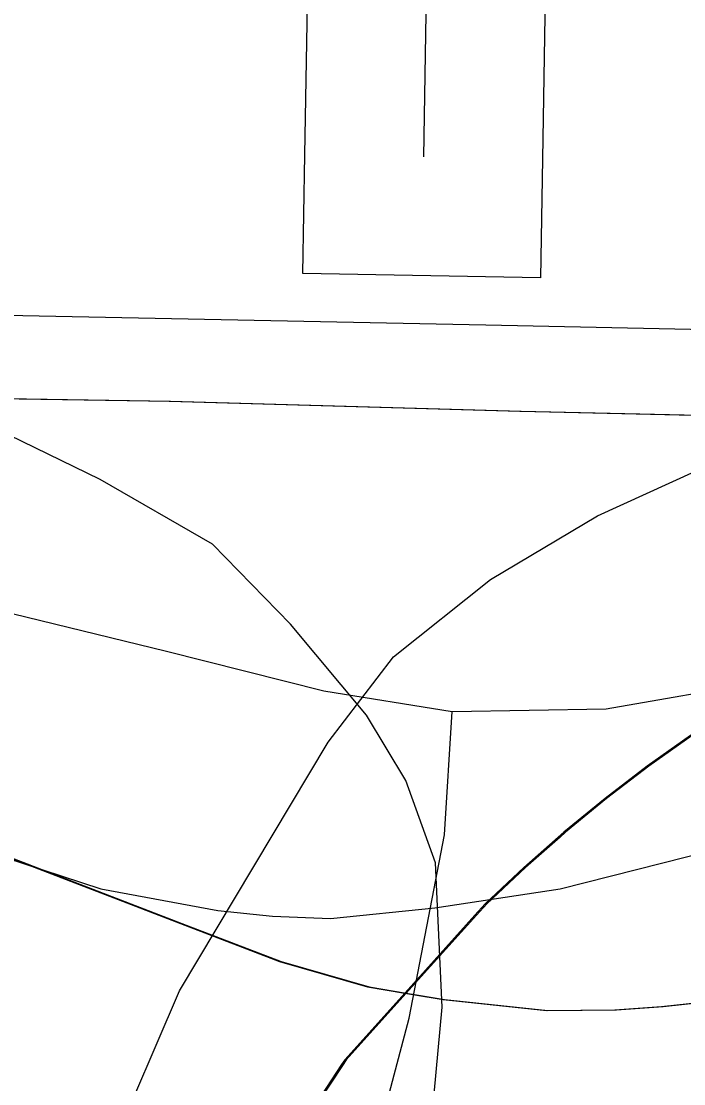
# Model space of a CAD drawing. Extents: x -132.8 to -73.3, y -60 to -26.
# Drawn here: x -108.1987 to -108.0313, y -33.4185 to -33.1502 of the extents above; entities that cross this region are included whole.
import ezdxf

# ---------------------------------------------------------------- set-up
doc = ezdxf.new("R2010")
doc.units = 0
for name, color, linetype in [('tdCoDivCarto', 7, 'Continuous'), ('tdCoInt', 7, 'Continuous'), ('tdCoIntCL', 7, 'Continuous'), ('tdCoIntRamp', 7, 'Continuous'), ('tdCoIntRte', 7, 'Continuous'), ('tdCoPrimary', 7, 'Continuous'), ('tdCoSecRteBand', 7, 'Continuous'), ('tdCoSecRteCL', 7, 'Continuous'), ('tdCoSurfGravel', 7, 'Continuous')]:
    doc.layers.add(name, color=color, linetype=linetype)

msp = doc.modelspace()

# ---------------------------------------------------------------- linework, layer by layer
at = {"layer": 'tdCoDivCarto'}
for p, q in [((-108.16101, -33.24623), (-108.21832, -33.24531)), ((-108.09003, -33.24826), (-108.16101, -33.24623)), ((-108.07239, -33.24876), (-108.09003, -33.24826)), ((-108.01992, -33.24991), (-108.07239, -33.24876)), ((-108.02926, -33.33056), (-108.04019, -33.33835)), ((-108.04019, -33.33835), (-108.05086, -33.34651)), ((-108.05086, -33.34651), (-108.06124, -33.35502)), ((-108.06124, -33.35502), (-108.06261, -33.35622)), ((-108.06261, -33.35622), (-108.07134, -33.36387)), ((-108.19945, -33.36217), (-108.15707, -33.37844)), ((-108.07134, -33.36387), (-108.07793, -33.37005)), ((-108.07793, -33.37005), (-108.08113, -33.37305)), ((-108.08113, -33.37305), (-108.08372, -33.37593)), ((-108.08372, -33.37593), (-108.09919, -33.39311)), ((-108.15707, -33.37844), (-108.1331, -33.38764)), ((-108.1331, -33.38764), (-108.11084, -33.39406)), ((-108.11084, -33.39406), (-108.10146, -33.39564)), ((-108.09919, -33.39311), (-108.10146, -33.39564)), ((-108.10146, -33.39564), (-108.11664, -33.41251)), ((-108.10146, -33.39564), (-108.09891, -33.39607)), ((-108.09891, -33.39607), (-108.09179, -33.39727)), ((-108.09179, -33.39727), (-108.06568, -33.40005)), ((-108.03657, -33.39898), (-108.02651, -33.39791)), ((-108.06568, -33.40005), (-108.04834, -33.39984)), ((-108.04834, -33.39984), (-108.03657, -33.39898)), ((-108.11742, -33.41369), (-108.12379, -33.42336)), ((-108.11664, -33.41251), (-108.11742, -33.41369))]:
    msp.add_line(p, q, dxfattribs=at)
for points in [[(-108.09003, -33.24826), (-108.16101, -33.24623), (-108.21832, -33.24531), (-108.29565, -33.2437), (-108.36087, -33.24126), (-108.39112, -33.23939), (-108.40337, -33.23864), (-108.41419, -33.23882)], [(-108.09003, -33.24826), (-108.16101, -33.24623), (-108.21832, -33.24531), (-108.29565, -33.2437), (-108.36087, -33.24126), (-108.39112, -33.23939), (-108.40337, -33.23864), (-108.41419, -33.23882)], [(-108.09003, -33.24826), (-108.16101, -33.24623), (-108.21832, -33.24531), (-108.29565, -33.2437), (-108.36087, -33.24126), (-108.39112, -33.23939), (-108.40337, -33.23864), (-108.41419, -33.23882)], [(-107.87077, -33.25337), (-107.92348, -33.25291), (-107.97618, -33.25175), (-108.01992, -33.24991), (-108.07239, -33.24876), (-108.09003, -33.24826)], [(-107.87077, -33.25337), (-107.92348, -33.25291), (-107.97618, -33.25175), (-108.01992, -33.24991), (-108.07239, -33.24876), (-108.09003, -33.24826)], [(-107.87077, -33.25337), (-107.92348, -33.25291), (-107.97618, -33.25175), (-108.01992, -33.24991), (-108.07239, -33.24876), (-108.09003, -33.24826)], [(-107.78693, -33.26029), (-107.80444, -33.26084), (-107.83428, -33.26109), (-107.85548, -33.26356), (-107.86876, -33.26557), (-107.88196, -33.26802), (-107.89507, -33.27091), (-107.90807, -33.27424), (-107.92096, -33.27801), (-107.93371, -33.2822), (-107.94632, -33.28682), (-107.95876, -33.29186), (-107.97103, -33.29732), (-107.98311, -33.30318), (-107.99498, -33.30944), (-108.00664, -33.3161), (-108.01807, -33.32314), (-108.02926, -33.33056), (-108.04019, -33.33835), (-108.05086, -33.34651), (-108.06124, -33.35502), (-108.07134, -33.36387), (-108.08113, -33.37305), (-108.08372, -33.37593)], [(-107.78693, -33.26029), (-107.80444, -33.26084), (-107.83428, -33.26109), (-107.85548, -33.26356), (-107.86876, -33.26557), (-107.88196, -33.26802), (-107.89507, -33.27091), (-107.90807, -33.27424), (-107.92096, -33.27801), (-107.93371, -33.2822), (-107.94632, -33.28682), (-107.95876, -33.29186), (-107.97103, -33.29732), (-107.98311, -33.30318), (-107.99498, -33.30944), (-108.00664, -33.3161), (-108.01807, -33.32314), (-108.02926, -33.33056), (-108.04019, -33.33835), (-108.05086, -33.34651), (-108.06124, -33.35502), (-108.07134, -33.36387), (-108.08113, -33.37305), (-108.08372, -33.37593)], [(-107.78693, -33.26029), (-107.80444, -33.26084), (-107.83428, -33.26109), (-107.85548, -33.26356), (-107.86876, -33.26557), (-107.88196, -33.26802), (-107.89507, -33.27091), (-107.90807, -33.27424), (-107.92096, -33.27801), (-107.93371, -33.2822), (-107.94632, -33.28682), (-107.95876, -33.29186), (-107.97103, -33.29732), (-107.98311, -33.30318), (-107.99498, -33.30944), (-108.00664, -33.3161), (-108.01807, -33.32314), (-108.02926, -33.33056), (-108.04019, -33.33835), (-108.05086, -33.34651), (-108.06124, -33.35502), (-108.06261, -33.35622)], [(-108.19945, -33.36217), (-108.15707, -33.37844), (-108.1331, -33.38764), (-108.11084, -33.39406), (-108.10146, -33.39564), (-108.09891, -33.39607), (-108.09179, -33.39727), (-108.06568, -33.40005), (-108.04834, -33.39984), (-108.03657, -33.39898), (-108.02651, -33.39791), (-108.01752, -33.39663), (-108.00746, -33.39427), (-108.0004, -33.39278), (-107.98477, -33.38871), (-107.97407, -33.38593), (-107.95288, -33.37886), (-107.92998, -33.37009), (-107.90579, -33.35939), (-107.88204, -33.34761), (-107.85614, -33.33456), (-107.82296, -33.31851), (-107.78229, -33.3016), (-107.77334, -33.2985)], [(-108.19945, -33.36217), (-108.15707, -33.37844), (-108.1331, -33.38764), (-108.11084, -33.39406), (-108.10146, -33.39564), (-108.09891, -33.39607), (-108.09179, -33.39727), (-108.06568, -33.40005), (-108.04834, -33.39984), (-108.03657, -33.39898), (-108.02651, -33.39791), (-108.01752, -33.39663), (-108.00746, -33.39427), (-108.0004, -33.39278), (-107.98477, -33.38871), (-107.97407, -33.38593), (-107.95288, -33.37886), (-107.92998, -33.37009), (-107.90579, -33.35939), (-107.88204, -33.34761), (-107.86283, -33.33793)], [(-108.19945, -33.36217), (-108.15707, -33.37844), (-108.1331, -33.38764), (-108.11084, -33.39406), (-108.10146, -33.39564), (-108.09891, -33.39607), (-108.09179, -33.39727), (-108.06568, -33.40005), (-108.04834, -33.39984), (-108.03657, -33.39898), (-108.02651, -33.39791), (-108.01752, -33.39663), (-108.00746, -33.39427), (-108.0004, -33.39278), (-107.98477, -33.38871), (-107.97407, -33.38593), (-107.95288, -33.37886), (-107.92998, -33.37009), (-107.90579, -33.35939), (-107.88204, -33.34761), (-107.86283, -33.33793)], [(-108.06261, -33.35622), (-108.07134, -33.36387), (-108.07793, -33.37005)], [(-108.07793, -33.37005), (-108.08113, -33.37305), (-108.08372, -33.37593)], [(-108.08372, -33.37593), (-108.09919, -33.39311), (-108.10146, -33.39564), (-108.11664, -33.41251), (-108.11742, -33.41369), (-108.12379, -33.42336), (-108.1376, -33.44654), (-108.14821, -33.47046), (-108.15758, -33.49857), (-108.16547, -33.53285), (-108.17385, -33.57822)], [(-108.08372, -33.37593), (-108.09919, -33.39311), (-108.10146, -33.39564), (-108.11664, -33.41251), (-108.11742, -33.41369), (-108.12379, -33.42336), (-108.1376, -33.44654), (-108.14821, -33.47046), (-108.15758, -33.49857), (-108.16547, -33.53285), (-108.17385, -33.57822)], [(-108.08372, -33.37593), (-108.09919, -33.39311), (-108.10146, -33.39564), (-108.11664, -33.41251), (-108.11742, -33.41369), (-108.12379, -33.42336), (-108.1376, -33.44654), (-108.14821, -33.47046), (-108.15758, -33.49857), (-108.16547, -33.53285), (-108.17385, -33.57822)]]:
    msp.add_lwpolyline(points, dxfattribs=at)
at = {"layer": 'tdCoInt'}
for points in [[(-110.11164, -33.17065), (-109.95279, -33.17688), (-109.83296, -33.18274), (-109.73953, -33.18338), (-109.68375, -33.18239), (-109.64267, -33.18469), (-109.5484, -33.18502), (-109.45649, -33.19058), (-109.25699, -33.19733), (-109.12234, -33.1997), (-108.89781, -33.20266), (-108.68344, -33.20914), (-108.52283, -33.21309), (-108.41185, -33.217), (-108.26955, -33.22306), (-108.08137, -33.22689), (-107.79074, -33.23296), (-107.5912, -33.2395)], [(-108.68494, -33.26912), (-108.52515, -33.27305), (-108.41432, -33.27696), (-108.40463, -33.2785), (-108.39373, -33.28099), (-108.38291, -33.28352), (-108.37154, -33.28699), (-108.35173, -33.29412), (-108.32789, -33.30466), (-108.25493, -33.34197), (-108.21756, -33.35657), (-108.17865, -33.36933), (-108.14905, -33.3748), (-108.13527, -33.37619), (-108.12061, -33.37679), (-108.09426, -33.37405), (-108.06257, -33.36933), (-107.88264, -33.32373), (-107.83206, -33.30797), (-107.79558, -33.29885), (-107.76837, -33.296), (-107.7056, -33.29523), (-107.59287, -33.29948)]]:
    msp.add_lwpolyline(points, dxfattribs=at)
at = {"layer": 'tdCoIntCL'}
for points in [[(-108.37581, -33.26498), (-108.27485, -33.2833), (-108.21871, -33.29549), (-108.16203, -33.30926), (-108.12231, -33.31932), (-108.08987, -33.32451)], [(-108.08987, -33.32451), (-108.05099, -33.32383), (-108.01128, -33.31697), (-107.98474, -33.31356), (-107.92156, -33.29972), (-107.86753, -33.29046)], [(-108.15135, -33.58089), (-108.12112, -33.47554), (-108.10919, -33.43375), (-108.10073, -33.40192), (-108.09178, -33.35566), (-108.08987, -33.32451)]]:
    msp.add_lwpolyline(points, dxfattribs=at)
at = {"layer": 'tdCoIntRamp'}
for points in [[(-108.13362, -33.64515), (-108.12046, -33.58113), (-108.0949, -33.42654), (-108.09242, -33.39918), (-108.09407, -33.3627), (-108.10154, -33.34197), (-108.11149, -33.32539), (-108.13075, -33.30242), (-108.15046, -33.28227), (-108.17884, -33.26594), (-108.2018, -33.25475), (-108.22508, -33.24579), (-108.25486, -33.23756), (-108.2811, -33.23233), (-108.37252, -33.2193)], [(-108.24741, -33.84928), (-108.21596, -33.6189), (-108.19938, -33.51526), (-108.17616, -33.43566), (-108.15875, -33.39503), (-108.12123, -33.33223), (-108.10465, -33.31067), (-108.08019, -33.29118), (-108.05311, -33.27506), (-108.02836, -33.26382), (-107.99541, -33.25574), (-107.78177, -33.23296)]]:
    msp.add_lwpolyline(points, dxfattribs=at)
at = {"layer": 'tdCoIntRte'}
for points in [[(-107.67623, -33.26126), (-107.71279, -33.25912), (-107.76159, -33.25636), (-107.7876, -33.25521), (-107.87115, -33.25337), (-107.92385, -33.25291), (-107.97656, -33.25175), (-108.02029, -33.24991), (-108.07277, -33.24876), (-108.09041, -33.24826), (-108.16139, -33.24623), (-108.2187, -33.24531), (-108.29603, -33.2437), (-108.36125, -33.24126), (-108.3915, -33.23939), (-108.40375, -33.23864), (-108.41457, -33.23882), (-108.43068, -33.2391), (-108.4457, -33.23853), (-108.46728, -33.23771), (-108.514, -33.23656), (-108.52362, -33.23606), (-108.55552, -33.23438)], [(-107.67623, -33.26126), (-107.71279, -33.25912), (-107.76159, -33.25636), (-107.7876, -33.25521), (-107.87115, -33.25337), (-107.92385, -33.25291), (-107.97656, -33.25175), (-108.02029, -33.24991), (-108.07277, -33.24876), (-108.09041, -33.24826), (-108.16139, -33.24623), (-108.2187, -33.24531), (-108.29603, -33.2437), (-108.36125, -33.24126), (-108.3915, -33.23939), (-108.40375, -33.23864), (-108.41457, -33.23882), (-108.43068, -33.2391), (-108.4457, -33.23853), (-108.46728, -33.23771), (-108.514, -33.23656), (-108.52362, -33.23606), (-108.55552, -33.23438)], [(-108.57015, -33.2491), (-108.53632, -33.24979), (-108.51215, -33.25209), (-108.49755, -33.25408), (-108.47401, -33.25772), (-108.46354, -33.25954), (-108.46353, -33.25954), (-108.43955, -33.26371), (-108.42713, -33.2665), (-108.40724, -33.27515), (-108.40252, -33.2772), (-108.38098, -33.28675), (-108.37405, -33.28983), (-108.33638, -33.30652), (-108.27923, -33.33006), (-108.23193, -33.34954), (-108.19983, -33.36217), (-108.15745, -33.37844), (-108.13348, -33.38764), (-108.11122, -33.39406), (-108.10184, -33.39564)], [(-108.57015, -33.2491), (-108.53632, -33.24979), (-108.51215, -33.25209), (-108.49755, -33.25408), (-108.47401, -33.25772), (-108.46354, -33.25954), (-108.46353, -33.25954), (-108.43955, -33.26371), (-108.42713, -33.2665), (-108.40724, -33.27515), (-108.40252, -33.2772), (-108.38098, -33.28675), (-108.37405, -33.28983), (-108.33638, -33.30652), (-108.27923, -33.33006), (-108.23193, -33.34954), (-108.19983, -33.36217), (-108.15745, -33.37844), (-108.13348, -33.38764), (-108.11122, -33.39406), (-108.10184, -33.39564)], [(-107.85586, -33.26356), (-107.86914, -33.26557), (-107.88234, -33.26802), (-107.89545, -33.27091), (-107.90845, -33.27424), (-107.92134, -33.27801), (-107.93409, -33.2822), (-107.9467, -33.28682), (-107.95914, -33.29186), (-107.97141, -33.29732), (-107.98349, -33.30318), (-107.99536, -33.30944), (-108.00702, -33.3161), (-108.01845, -33.32314), (-108.02964, -33.33056), (-108.04057, -33.33835), (-108.05124, -33.34651), (-108.06162, -33.35502), (-108.07172, -33.36387), (-108.08151, -33.37305), (-108.0841, -33.37593), (-108.09957, -33.39311), (-108.10184, -33.39564)], [(-107.85586, -33.26356), (-107.86914, -33.26557), (-107.88234, -33.26802), (-107.89545, -33.27091), (-107.90845, -33.27424), (-107.92134, -33.27801), (-107.93409, -33.2822), (-107.9467, -33.28682), (-107.95914, -33.29186), (-107.97141, -33.29732), (-107.98349, -33.30318), (-107.99536, -33.30944), (-108.00702, -33.3161), (-108.01845, -33.32314), (-108.02964, -33.33056), (-108.04057, -33.33835), (-108.05124, -33.34651), (-108.06162, -33.35502), (-108.07172, -33.36387), (-108.08151, -33.37305), (-108.0841, -33.37593), (-108.09957, -33.39311), (-108.10184, -33.39564)], [(-108.10184, -33.39564), (-108.09929, -33.39607), (-108.09217, -33.39727), (-108.06606, -33.40005), (-108.04872, -33.39984), (-108.03695, -33.39898), (-108.02689, -33.39791), (-108.0179, -33.39663), (-108.00784, -33.39427), (-108.00078, -33.39278), (-107.98515, -33.38871), (-107.97445, -33.38593), (-107.95326, -33.37886), (-107.93036, -33.37009), (-107.90617, -33.35939), (-107.88241, -33.34761), (-107.85652, -33.33456), (-107.82334, -33.31851), (-107.78267, -33.3016), (-107.77372, -33.2985)], [(-108.10184, -33.39564), (-108.09929, -33.39607), (-108.09217, -33.39727), (-108.06606, -33.40005), (-108.04872, -33.39984), (-108.03695, -33.39898), (-108.02689, -33.39791), (-108.0179, -33.39663), (-108.00784, -33.39427), (-108.00078, -33.39278), (-107.98515, -33.38871), (-107.97445, -33.38593), (-107.95326, -33.37886), (-107.93036, -33.37009), (-107.90617, -33.35939), (-107.88241, -33.34761), (-107.85652, -33.33456), (-107.82334, -33.31851), (-107.78267, -33.3016), (-107.77372, -33.2985)], [(-108.10184, -33.39564), (-108.11702, -33.41251), (-108.1178, -33.41369), (-108.12417, -33.42336), (-108.13798, -33.44654), (-108.14859, -33.47046), (-108.15796, -33.49857), (-108.16585, -33.53285), (-108.17423, -33.57822), (-108.17423, -33.57823), (-108.18336, -33.62459), (-108.19519, -33.69808), (-108.19842, -33.71621), (-108.20358, -33.74518), (-108.20697, -33.76167), (-108.22676, -33.85788), (-108.22871, -33.86851), (-108.2386, -33.92249), (-108.24479, -33.95648), (-108.2783, -34.14049)], [(-108.10184, -33.39564), (-108.11702, -33.41251), (-108.1178, -33.41369), (-108.12417, -33.42336), (-108.13798, -33.44654), (-108.14859, -33.47046), (-108.15796, -33.49857), (-108.16585, -33.53285), (-108.17423, -33.57822), (-108.17423, -33.57823), (-108.18336, -33.62459), (-108.19519, -33.69808), (-108.19842, -33.71621), (-108.20358, -33.74518), (-108.20697, -33.76167), (-108.22676, -33.85788), (-108.22871, -33.86851), (-108.2386, -33.92249), (-108.24479, -33.95648), (-108.2783, -34.14049)]]:
    msp.add_lwpolyline(points, dxfattribs=at)
at = {"layer": 'tdCoPrimary'}
for points in [[(-107.67585, -33.26126), (-107.71241, -33.25912), (-107.76121, -33.25636), (-107.78722, -33.25521), (-107.87077, -33.25337), (-107.92348, -33.25291), (-107.97618, -33.25175), (-108.01992, -33.24991), (-108.07239, -33.24876), (-108.09003, -33.24826), (-108.16101, -33.24623), (-108.21832, -33.24531), (-108.29565, -33.2437), (-108.36087, -33.24126), (-108.39112, -33.23939), (-108.40337, -33.23864), (-108.41419, -33.23882), (-108.4303, -33.2391), (-108.44532, -33.23853), (-108.4669, -33.23771), (-108.51362, -33.23656), (-108.52324, -33.23606), (-108.55514, -33.23438)], [(-108.09003, -33.24826), (-108.16101, -33.24623), (-108.21832, -33.24531), (-108.29565, -33.2437), (-108.36087, -33.24126), (-108.39112, -33.23939), (-108.40337, -33.23864), (-108.41419, -33.23882)], [(-108.09003, -33.24826), (-108.16101, -33.24623), (-108.21832, -33.24531), (-108.29565, -33.2437), (-108.36087, -33.24126), (-108.39112, -33.23939), (-108.40337, -33.23864), (-108.41419, -33.23882)], [(-108.56977, -33.2491), (-108.53594, -33.24979), (-108.51177, -33.25209), (-108.49717, -33.25408), (-108.47363, -33.25772), (-108.46338, -33.2595), (-108.46316, -33.25954), (-108.43917, -33.26371), (-108.42675, -33.2665), (-108.40686, -33.27515), (-108.40214, -33.2772), (-108.37367, -33.28983), (-108.336, -33.30652), (-108.27886, -33.33006), (-108.23155, -33.34954), (-108.19945, -33.36217), (-108.15707, -33.37844), (-108.1331, -33.38764), (-108.11084, -33.39406), (-108.10146, -33.39564)], [(-107.87077, -33.25337), (-107.92348, -33.25291), (-107.97618, -33.25175), (-108.01992, -33.24991), (-108.07239, -33.24876), (-108.09003, -33.24826)], [(-107.87077, -33.25337), (-107.92348, -33.25291), (-107.97618, -33.25175), (-108.01992, -33.24991), (-108.07239, -33.24876), (-108.09003, -33.24826)], [(-107.78693, -33.26029), (-107.80444, -33.26084), (-107.83428, -33.26109), (-107.85548, -33.26356), (-107.86876, -33.26557), (-107.88196, -33.26802), (-107.89507, -33.27091), (-107.90807, -33.27424), (-107.92096, -33.27801), (-107.93371, -33.2822), (-107.94632, -33.28682), (-107.95876, -33.29186), (-107.97103, -33.29732), (-107.98311, -33.30318), (-107.99498, -33.30944), (-108.00664, -33.3161), (-108.01807, -33.32314), (-108.02926, -33.33056), (-108.04019, -33.33835), (-108.05086, -33.34651), (-108.06124, -33.35502), (-108.06261, -33.35622)], [(-107.78693, -33.26029), (-107.80444, -33.26084), (-107.83428, -33.26109), (-107.85548, -33.26356), (-107.86876, -33.26557), (-107.88196, -33.26802), (-107.89507, -33.27091), (-107.90807, -33.27424), (-107.92096, -33.27801), (-107.93371, -33.2822), (-107.94632, -33.28682), (-107.95876, -33.29186), (-107.97103, -33.29732), (-107.98311, -33.30318), (-107.99498, -33.30944), (-108.00664, -33.3161), (-108.01807, -33.32314), (-108.02926, -33.33056), (-108.04019, -33.33835), (-108.05086, -33.34651), (-108.06124, -33.35502), (-108.06261, -33.35622)], [(-108.10146, -33.39564), (-108.09891, -33.39607), (-108.09179, -33.39727), (-108.06568, -33.40005), (-108.04834, -33.39984), (-108.03657, -33.39898), (-108.02651, -33.39791), (-108.01752, -33.39663), (-108.00746, -33.39427), (-108.0004, -33.39278), (-107.98477, -33.38871), (-107.97407, -33.38593), (-107.95288, -33.37886), (-107.92998, -33.37009), (-107.90579, -33.35939), (-107.88204, -33.34761), (-107.86283, -33.33793), (-107.85614, -33.33456), (-107.82296, -33.31851), (-107.78229, -33.3016), (-107.77334, -33.2985)], [(-108.02926, -33.33056), (-108.04019, -33.33835), (-108.05086, -33.34651), (-108.06124, -33.35502), (-108.06261, -33.35622), (-108.07134, -33.36387), (-108.07793, -33.37005), (-108.08113, -33.37305), (-108.08372, -33.37593), (-108.09919, -33.39311), (-108.10146, -33.39564)], [(-108.19945, -33.36217), (-108.15707, -33.37844), (-108.1331, -33.38764), (-108.11084, -33.39406), (-108.10146, -33.39564), (-108.09891, -33.39607), (-108.09179, -33.39727), (-108.06568, -33.40005), (-108.04834, -33.39984), (-108.03657, -33.39898), (-108.02651, -33.39791), (-108.01752, -33.39663), (-108.00746, -33.39427), (-108.0004, -33.39278), (-107.98477, -33.38871), (-107.97407, -33.38593), (-107.95288, -33.37886), (-107.92998, -33.37009), (-107.90579, -33.35939), (-107.88204, -33.34761), (-107.86283, -33.33793)], [(-108.19945, -33.36217), (-108.15707, -33.37844), (-108.1331, -33.38764), (-108.11084, -33.39406), (-108.10146, -33.39564), (-108.09891, -33.39607), (-108.09179, -33.39727), (-108.06568, -33.40005), (-108.04834, -33.39984), (-108.03657, -33.39898), (-108.02651, -33.39791), (-108.01752, -33.39663), (-108.00746, -33.39427), (-108.0004, -33.39278), (-107.98477, -33.38871), (-107.97407, -33.38593), (-107.95288, -33.37886), (-107.92998, -33.37009), (-107.90579, -33.35939), (-107.88204, -33.34761), (-107.86283, -33.33793)], [(-108.06261, -33.35622), (-108.07134, -33.36387), (-108.07793, -33.37005)], [(-108.06261, -33.35622), (-108.07134, -33.36387), (-108.07793, -33.37005)], [(-108.07793, -33.37005), (-108.08113, -33.37305), (-108.08372, -33.37593)], [(-108.07793, -33.37005), (-108.08113, -33.37305), (-108.08372, -33.37593)], [(-108.08372, -33.37593), (-108.09919, -33.39311), (-108.10146, -33.39564), (-108.11664, -33.41251), (-108.11742, -33.41369), (-108.12379, -33.42336), (-108.1376, -33.44654), (-108.14821, -33.47046), (-108.15758, -33.49857), (-108.16547, -33.53285), (-108.17385, -33.57822)], [(-108.08372, -33.37593), (-108.09919, -33.39311), (-108.10146, -33.39564), (-108.11664, -33.41251), (-108.11742, -33.41369), (-108.12379, -33.42336), (-108.1376, -33.44654), (-108.14821, -33.47046), (-108.15758, -33.49857), (-108.16547, -33.53285), (-108.17385, -33.57822)], [(-108.10146, -33.39564), (-108.11664, -33.41251), (-108.11742, -33.41369), (-108.12379, -33.42336), (-108.1376, -33.44654), (-108.14821, -33.47046), (-108.15758, -33.49857), (-108.16547, -33.53285), (-108.17385, -33.57822), (-108.17385, -33.57823), (-108.18298, -33.62459), (-108.19482, -33.69808), (-108.19804, -33.71621), (-108.2032, -33.74518), (-108.20659, -33.76167), (-108.22638, -33.85788), (-108.22833, -33.86851), (-108.23822, -33.92249), (-108.24441, -33.95648), (-108.27792, -34.14049)]]:
    msp.add_lwpolyline(points, dxfattribs=at)
at = {"layer": 'tdCoSecRteBand'}
msp.add_lwpolyline([(-108.06607, -33.12814), (-108.06706, -33.18496), (-108.06758, -33.21495), (-108.12757, -33.21391), (-108.12705, -33.18392), (-108.12606, -33.12695)], dxfattribs=at)
at = {"layer": 'tdCoSecRteCL'}
msp.add_lwpolyline([(-108.09705, -33.18444), (-108.09607, -33.12747), (-108.09335, -33.0271), (-108.08571, -32.8678), (-108.08402, -32.82275), (-108.08156, -32.78822), (-108.07958, -32.77565), (-108.07539, -32.76332), (-108.07181, -32.75552), (-108.05591, -32.7209), (-108.04259, -32.68638), (-108.03766, -32.67331), (-108.03371, -32.65925), (-108.03343, -32.6582)], dxfattribs=at)
at = {"layer": 'tdCoSurfGravel'}
msp.add_lwpolyline([(-108.09705, -33.18444), (-108.09607, -33.12747), (-108.09335, -33.0271), (-108.08571, -32.8678), (-108.08402, -32.82275), (-108.08156, -32.78822), (-108.07958, -32.77565), (-108.07539, -32.76332), (-108.07181, -32.75552)], dxfattribs=at)

doc.saveas('drawing.dxf')
